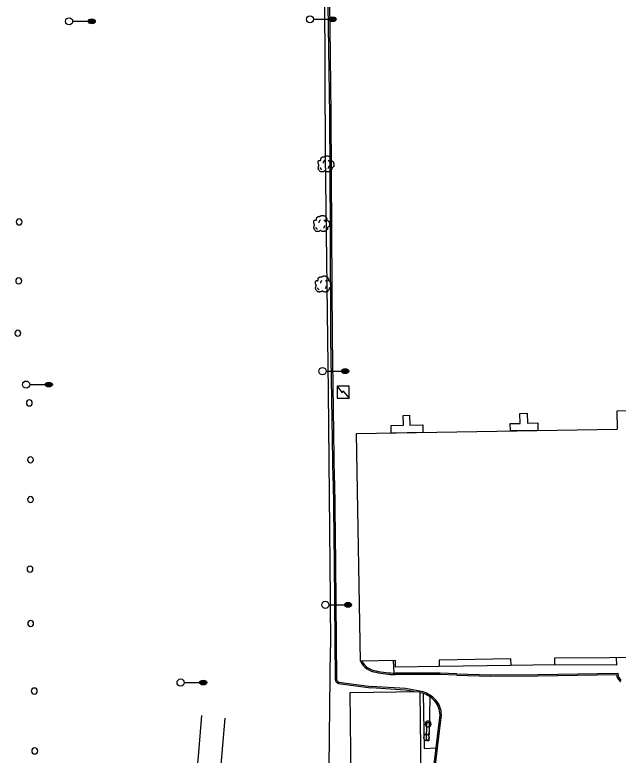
# Model space of a CAD drawing. Extents: x 2145380 to 2157287, y 139568 to 149130.
# Drawn here: x 2150258.5 to 2150511.6, y 140712.6 to 141023 of the extents above; entities that cross this region are included whole.
import ezdxf

# ---------------------------------------------------------------- set-up
doc = ezdxf.new("R2010")
doc.units = 0
for name, color, linetype in [('TOPO_Building', 7, 'Continuous'), ('TOPO_Concrete', 7, 'Continuous'), ('TOPO_Curb Back', 7, 'Continuous'), ('TOPO_Dirt Grav', 7, 'Continuous'), ('TOPO_Fence', 7, 'Continuous'), ('TOPO_Light Pole', 7, 'Continuous'), ('TOPO_Misc', 7, 'Continuous'), ('TOPO_Sidewalk', 7, 'Continuous'), ('TOPO_Sign', 7, 'Continuous'), ('TOPO_Tree', 7, 'Continuous'), ('TOPO_Wall Freestanding', 7, 'Continuous')]:
    doc.layers.add(name, color=color, linetype=linetype)

# ---------------------------------------------------------------- blocks, each defined once
blk = doc.blocks.new('POST')
at = {"layer": 'TOPO_Misc'}
for start, end in [(89.99996, 180.00004), (179.99996, 270.00004), (359.99996, 90.00004), (269.99996, 0.00004)]:
    blk.add_arc((-0.01, 0.03), 3.16, start, end, dxfattribs=at)
blk = doc.blocks.new('LP')
at = {"layer": 'TOPO_Light Pole'}
blk.add_line((3.81, 0), (20.32, 0), dxfattribs=at)
for points in [[(20.32, 0), (27.94, 0)], [(20.32, 0), (23.5, 0)], [(20.83, 1.27), (27.43, 1.27)], [(20.83, 1.27), (23.5, 1.27)], [(23.71, 1.27), (27.43, 1.27)], [(23.71, 0), (27.94, 0)], [(20.83, -1.27), (27.43, -1.27)], [(20.83, -1.27), (23.5, -1.27)], [(23.71, -1.27), (27.43, -1.27)]]:
    blk.add_lwpolyline(points, dxfattribs=at)
blk.add_circle((0, 0), 3.81, dxfattribs=at)
blk.add_ellipse((24.13, 0), major_axis=(3.81, 0), ratio=0.666667, dxfattribs=at)
blk = doc.blocks.new('TREE')
at = {"layer": 'TOPO_Tree'}
for points in [[(-14.1, -0.4), (-14.2, 0.5), (-14.4, 1.4), (-14.6, 2.3), (-14.8, 3.2), (-15.5, 4), (-15.7, 4.9), (-15.8, 5.6), (-15.7, 6.3), (-15.7, 7), (-15.6, 7.9), (-15.7, 8.8), (-15.1, 9.7), (-14.6, 10.4), (-13.8, 10.5), (-13, 10.7), (-12.2, 11), (-11.1, 10), (-10.4, 10.7), (-9.4, 11.7), (-10.3, 13.3), (-9.8, 14.4), (-9.6, 15.1), (-9.3, 15.9), (-8.8, 16.5), (-8.2, 17.3), (-7.5, 17.7), (-6.7, 18.1), (-6.1, 18.4), (-5.6, 18.6), (-5.1, 18.7), (-4.5, 18.7), (-4, 18.5), (-3.5, 18.1)], [(-3.5, 17.6), (-3.1, 18.3), (-2.6, 18.8), (-1.9, 19.2), (-1, 19.7), (-0.2, 20), (0.7, 20.2), (1.6, 20.5), (2.5, 20.8), (3.4, 20.8), (4.1, 20.7), (4.8, 20.5), (5.5, 20.2), (6.4, 19.9), (7.3, 19.7), (8.2, 19.2), (9.4, 18.4), (10, 17.2), (10.8, 16), (11.2, 15.3), (11.6, 14.6), (11.9, 13.9), (12.2, 13.1), (11.4, 12), (11.9, 11.2), (12, 11), (12.2, 10.9), (12.4, 10.7), (12.9, 10.4), (13.5, 10), (14, 9.7), (14.7, 9.2), (15.4, 8.7), (16.1, 8.1), (16.7, 7.5), (16.9, 6.7), (17.1, 6), (17.6, 4.4), (17.7, 2.8), (17.7, 1.2), (17.7, -0.2), (17.8, -2.2), (16.6, -3), (15.5, -3.8), (14.3, -4.6), (13.2, -5.3)], [(13.2, -5.3), (13.3, -5.8), (13.4, -6.3), (13.4, -6.7), (13.8, -8.5), (12.2, -10), (10.8, -11.5), (10, -12.3), (9.1, -12.8), (8.2, -13.1), (6, -13.8), (3.3, -13.6), (1.3, -13.1), (0.5, -12.9), (-0.1, -11.4), (-0.8, -11.5), (-2, -11.6), (-3.3, -12.8), (-4.5, -13.1), (-6.1, -13.5), (-7.8, -14), (-9.3, -13.6), (-11.4, -13.1), (-12.8, -11.4), (-14.1, -9.4), (-15.3, -7.3), (-15.6, -5.1), (-15.1, -3), (-14.9, -1.9), (-13.9, -0.8), (-13.5, 0.1)], [(-4.2, 5.1), (-4.5, 6.1), (-4.3, 7.2), (-3.8, 8.2), (-3.3, 9.3), (-2.7, 10.3), (-1.6, 11)], [(5.9, 11.2), (6.5, 10.7), (7, 10.2), (7.4, 9.5), (7.9, 8.6), (8.3, 7.6), (8.5, 6.6)], [(-11.4, -4.5), (-11.5, -5.4), (-11, -6.3), (-10.1, -7.2), (-9.3, -8), (-8.5, -8.3), (-7.7, -8.1)], [(4.8, -6.3), (5.7, -5.7), (6.3, -4.9), (6.8, -3.9), (7.4, -2.8), (7.6, -1.7), (7.5, -0.6)]]:
    blk.add_open_spline(points, degree=3, dxfattribs=at)

msp = doc.modelspace()

# ---------------------------------------------------------------- linework, layer by layer
at = {"layer": 'TOPO_Building'}
for points in [[(2150511.22, 140849.31), (2150511.09, 140856.99), (2150521.28, 140857.16)], [(2150646.7, 140754.3), (2150484.85, 140753.19), (2150484.9, 140750.49), (2150466.64, 140750.17), (2150466.59, 140753), (2150436.45, 140752.47), (2150436.5, 140749.79), (2150418.25, 140749.47), (2150418.2, 140752.24), (2150403.51, 140751.98), (2150401.85, 140847.41), (2150511.1, 140849.31)]]:
    msp.add_lwpolyline(points, dxfattribs=at)
msp.add_lwpolyline([(2150428.44, 140739.26), (2150431.55, 140462.38), (2150434.55, 140462.42), (2150434.59, 140458.78), (2150431.66, 140458.75), (2150431.84, 140442.07), (2150401.06, 140441.72), (2150400.2, 140517.41), (2150401.72, 140517.43), (2150399.23, 140738.93)], close=True, dxfattribs=at)
at = {"layer": 'TOPO_Concrete'}
for points in [[(2150477.9, 140848.73), (2150466.35, 140848.53), (2150466.3, 140851.63), (2150470.46, 140851.7), (2150470.39, 140855.87), (2150473.44, 140855.92), (2150473.51, 140851.8), (2150477.84, 140851.87), (2150477.9, 140848.73)], [(2150429.64, 140847.89), (2150416.4, 140847.66), (2150416.35, 140850.88), (2150421.5, 140850.97), (2150421.43, 140855.06), (2150424.11, 140855.1), (2150424.18, 140850.98), (2150429.59, 140851.07), (2150429.64, 140847.89)]]:
    msp.add_lwpolyline(points, dxfattribs=at)
at = {"layer": 'TOPO_Curb Back'}
for points in [[(2150392.03, 140827.68), (2150391.11, 140887.52), (2150390.9, 140932.22), (2150390.61, 140980.98), (2150390.12, 141018.17), (2150389.84, 141035.84), (2150391.36, 141037.86)], [(2150392.63, 140827.69), (2150391.71, 140887.53), (2150391.5, 140932.22), (2150391.21, 140980.99), (2150390.72, 141018.17), (2150390.44, 141035.65), (2150391.84, 141037.5)], [(2150392.03, 140827.68), (2150392.41, 140793.05), (2150392.91, 140744.47)], [(2150392.63, 140827.69), (2150393.01, 140793.06), (2150393.51, 140744.35)], [(2150443.85, 140746.71), (2150436.86, 140746.95), (2150418.24, 140746.97)], [(2150443.83, 140746.11), (2150436.85, 140746.35), (2150418.24, 140746.37)], [(2150443.84, 140746.11), (2150457.89, 140745.67), (2150477.83, 140745.8), (2150510.88, 140746.36), (2150510.98, 140745.52)], [(2150443.85, 140746.71), (2150457.89, 140746.27), (2150477.82, 140746.4), (2150511.41, 140746.97), (2150511.57, 140745.64)], [(2150394.24, 140742.61), (2150407.91, 140740.82)], [(2150394.41, 140743.19), (2150407.99, 140741.42)], [(2150429.77, 140739.14), (2150422.32, 140740.47), (2150407.97, 140741.42)], [(2150425.83, 140739.23), (2150422.25, 140739.87), (2150407.93, 140740.82)], [(2150429.62, 140738.56), (2150428.44, 140738.77)], [(2150430.61, 140545.73), (2150432.25, 140545.96), (2150431.62, 140581.78), (2150431.16, 140618.98), (2150430.81, 140650.1), (2150430.27, 140677.09), (2150433.67, 140702.72), (2150436.09, 140722.75), (2150436.85, 140729.42)], [(2150430.66, 140545.13), (2150432.86, 140545.44), (2150432.22, 140581.79), (2150431.76, 140618.98), (2150431.41, 140650.11), (2150430.87, 140677.05), (2150434.26, 140702.64), (2150436.68, 140722.68), (2150437.45, 140729.39)]]:
    msp.add_lwpolyline(points, dxfattribs=at)
for centre, radius, start, end in [((2150411.06, 140755.67), 8.41, 206.0363, 262.353), ((2150411.13, 140755.83), 7.97, 208.7706, 262.2723), ((2150418.6, 140785.41), 39.04, 257.1896, 269.4697), ((2150418.6, 140785.41), 38.44, 257.1508, 269.4661), ((2150395.16, 140744.68), 2.27, 187.8717, 246.0967), ((2150395.16, 140744.68), 1.67, 187.8717, 243.3425), ((2150514.17, 140746.48), 3.33, 196.7726, 244.0302), ((2150514.17, 140746.48), 2.73, 197.8113, 241.2669), ((2150425.38, 140726.35), 12.92, 44.6844, 70.8735), ((2150425.38, 140726.35), 13.52, 44.5888, 71.0768), ((2150427.29, 140729.24), 9.56, 1.0777, 40.409), ((2150427.29, 140729.24), 10.16, 0.8512, 40.5354)]:
    msp.add_arc(centre, radius, start, end, dxfattribs=at)
at = {"layer": 'TOPO_Dirt Grav'}
for points in [[(2150309.17, 140681.49), (2150329.11, 140683.68), (2150332.25, 140684.42), (2150333.91, 140700.1), (2150335.38, 140710.31), (2150336.91, 140729.19)], [(2150346.61, 140728.08), (2150344.47, 140703.63), (2150344.65, 140696.5)]]:
    msp.add_lwpolyline(points, dxfattribs=at)
at = {"layer": 'TOPO_Fence'}
for points in [[(2150388.43, 141032.51), (2150388.65, 140964.33), (2150390, 140865.13), (2150390.84, 140778.15), (2150390.97, 140757.68)], [(2150392.96, 140441.71), (2150391.67, 140532.06), (2150391.81, 140611.25), (2150390.25, 140695.34), (2150390.97, 140757.68)]]:
    msp.add_lwpolyline(points, dxfattribs=at)
at = {"layer": 'TOPO_Misc'}
for points in [[(2150398.78, 140862.32), (2150398.77, 140867.31), (2150393.78, 140867.3), (2150393.79, 140862.31), (2150398.78, 140862.32)], [(2150393.78, 140867.3), (2150395.89, 140864.44), (2150396.11, 140865.37), (2150398.78, 140862.32)]]:
    msp.add_lwpolyline(points, dxfattribs=at)
at = {"layer": 'TOPO_Sidewalk'}
for p, q in [((2150417.25, 140752.22), (2150417.45, 140746.99)), ((2150466.64, 140750.17), (2150436.5, 140749.79))]:
    msp.add_line(p, q, dxfattribs=at)
for points in [[(2150510.79, 140753.37), (2150510.85, 140750.27), (2150484.9, 140750.49)], [(2150429.83, 140738.49), (2150430.14, 140715.38), (2150435.22, 140715.6)]]:
    msp.add_lwpolyline(points, dxfattribs=at)
at = {"layer": 'TOPO_Sign'}
msp.add_lwpolyline([(2150432.35, 140726.32), (2150432.18, 140718.53), (2150431.15, 140718.56), (2150431.32, 140726.29)], close=True, dxfattribs=at)
at = {"layer": 'TOPO_Wall Freestanding'}
msp.add_lwpolyline([(2150430.2, 140721.44), (2150432.46, 140721.36), (2150432.72, 140736.98)], dxfattribs=at)

# ---------------------------------------------------------------- block references
at = {"layer": 'TOPO_Light Pole', "xscale": 0.39370000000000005, "yscale": 0.3937000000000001}
for p in [(2150281.3, 141020.28), (2150382.32, 141021.13), (2150387.57, 140873.6), (2150263.29, 140867.97), (2150388.76, 140775.62), (2150328.08, 140743.04)]:
    msp.add_blockref('LP', p, dxfattribs=at)
at = {"layer": 'TOPO_Misc', "xscale": 0.39370000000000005, "yscale": 0.3937000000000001}
for p in [(2150260.37, 140936.15), (2150260.19, 140911.43), (2150259.79, 140889.48), (2150264.63, 140860.26), (2150265.15, 140836.42), (2150265.13, 140819.75), (2150264.93, 140790.59), (2150265.2, 140767.77), (2150266.71, 140739.45), (2150431.9, 140725.64), (2150431.16, 140720.01), (2150266.9, 140714.34)]:
    msp.add_blockref('POST', p, dxfattribs=at)
at = {"layer": 'TOPO_Tree', "xscale": 0.19685000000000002, "yscale": 0.19685000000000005}
for p in [(2150388.84, 140959.84), (2150387.02, 140934.84), (2150387.71, 140909.47)]:
    msp.add_blockref('TREE', p, dxfattribs=at)

doc.saveas('drawing.dxf')
